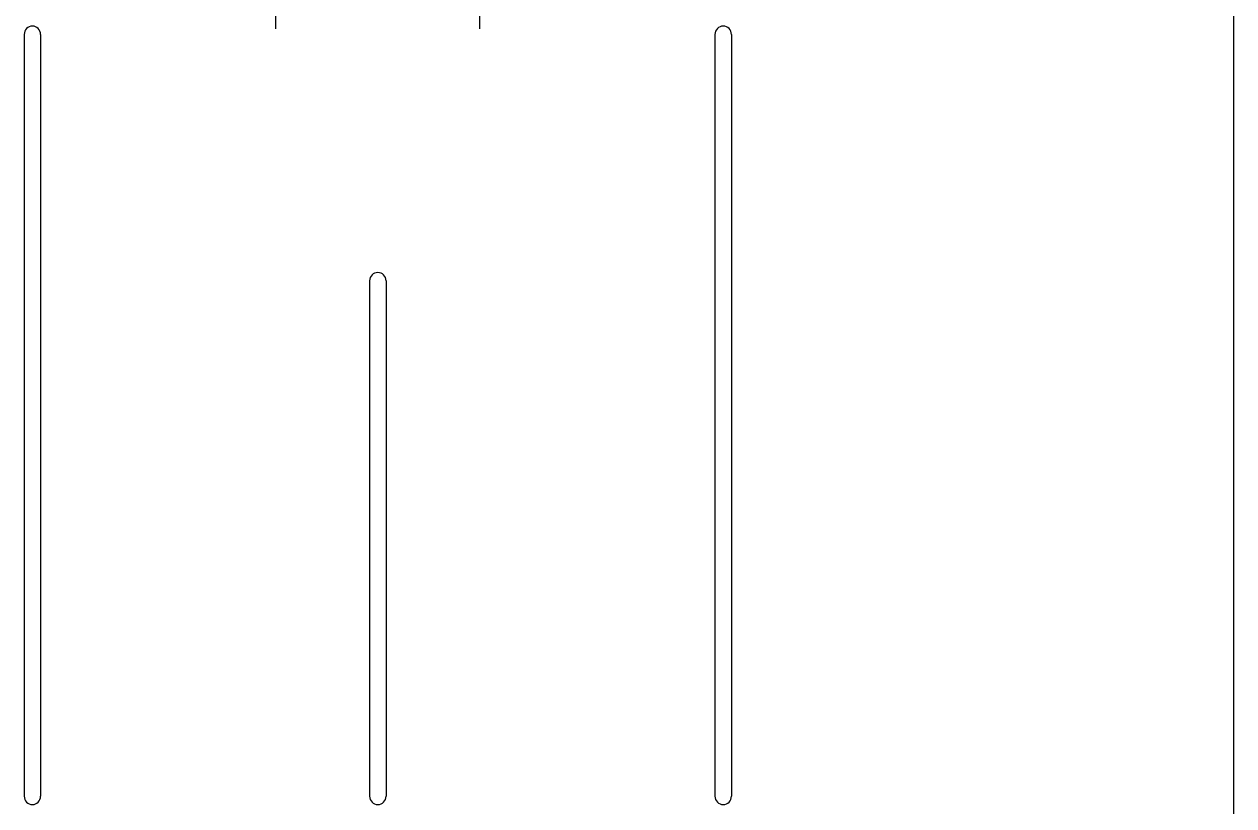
# Model space of a CAD drawing. Extents: x -264222 to -263592, y -1242345 to -1242048.
# Drawn here: x -263832.049 to -263828.368, y -1242244.356 to -1242241.977 of the extents above; entities that cross this region are included whole.
import ezdxf

# ---------------------------------------------------------------- set-up
doc = ezdxf.new("R2010")
doc.units = 0
doc.layers.add('KFA_2D_SITUACIA_DSP', color=7, linetype='Continuous')

msp = doc.modelspace()

# ---------------------------------------------------------------- linework, layer by layer
at = {"layer": 'KFA_2D_SITUACIA_DSP'}
for p, q in [((-263828.3677, -1242249.3899), (-263828.3678, -1242235.7572)), ((-263831.2834, -1242241.9911), (-263831.2834, -1242241.8961)), ((-263830.6621, -1242241.9911), (-263830.6621, -1242241.8961)), ((-263832.0489, -1242242.0081), (-263832.0489, -1242244.3273)), ((-263831.9989, -1242242.0081), (-263831.9989, -1242244.3273)), ((-263829.9466, -1242242.0081), (-263829.9466, -1242244.3273)), ((-263829.8966, -1242242.0081), (-263829.8966, -1242244.3273)), ((-263830.9977, -1242242.7581), (-263830.9977, -1242244.3273)), ((-263830.9477, -1242242.7581), (-263830.9477, -1242244.3273))]:
    msp.add_line(p, q, dxfattribs=at)
for centre, start, end in [((-263832.0239, -1242242.0081), 0, 180), ((-263829.9216, -1242242.0081), 0, 180), ((-263830.9727, -1242242.7581), 90, 180), ((-263830.9727, -1242242.7581), 0, 90), ((-263832.0239, -1242244.3273), 180, 0), ((-263830.9727, -1242244.3273), 180, 270), ((-263830.9727, -1242244.3273), 270, 0), ((-263829.9216, -1242244.3273), 180, 0)]:
    msp.add_arc(centre, 0.025, start, end, dxfattribs=at)

doc.saveas('drawing.dxf')
